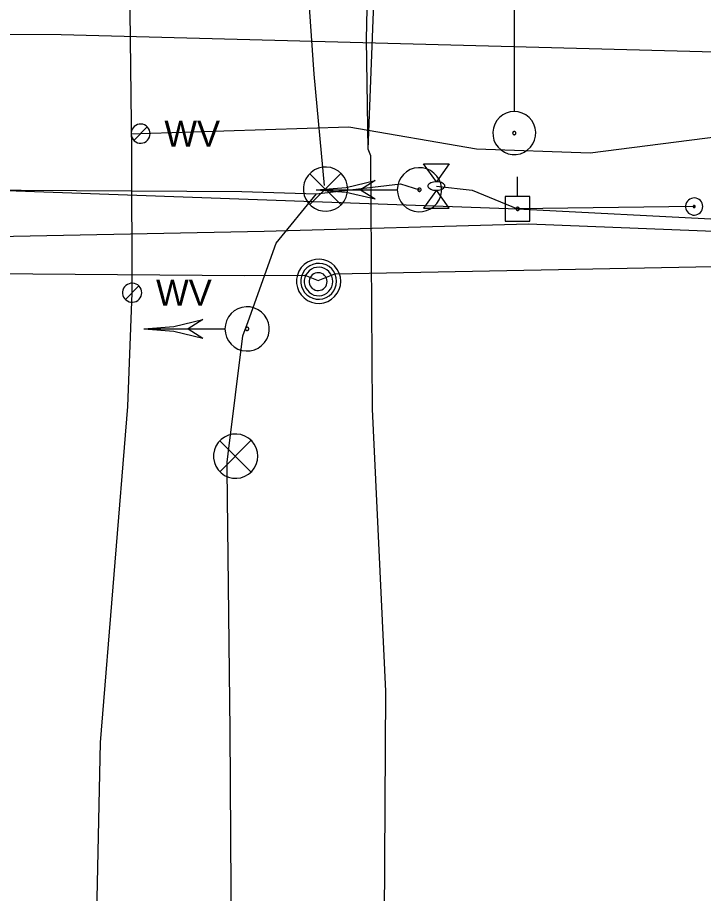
# Model space of a CAD drawing. Extents: x 600849 to 606371, y 330010 to 403088.
# Drawn here: x 602134.3 to 602236.6, y 376646.4 to 376777.1 of the extents above; entities that cross this region are included whole.
import ezdxf

# ---------------------------------------------------------------- set-up
doc = ezdxf.new("R2010")
doc.units = 0
for name, color, linetype in [('E_SIG', 7, 'Continuous'), ('E_SIG_Conduit', 7, 'Continuous'), ('E_UTL_AG', 7, 'Continuous'), ('E_UTL_E_UG', 7, 'Continuous'), ('E_UTL_EGuyWire', 7, 'Continuous'), ('E_UTL_EPowerPole', 7, 'Continuous'), ('E_UTL_MH', 7, 'Continuous'), ('E_UTL_Overhead', 7, 'Continuous'), ('E_UTL_T_UG', 7, 'Continuous'), ('E_UTL_W', 7, 'Continuous'), ('E_UTL_W_UG', 7, 'Continuous')]:
    doc.layers.add(name, color=color, linetype=linetype)

msp = doc.modelspace()

# ---------------------------------------------------------------- linework, layer by layer
at = {"layer": 'E_SIG'}
for points in [[(602208.4, 376789.75), (602208.4, 376763.11)], [(602208.4, 376763.05), (602207.79, 376763), (602207.21, 376762.82), (602206.67, 376762.55), (602206.19, 376762.17), (602205.79, 376761.71), (602205.48, 376761.18), (602205.28, 376760.61), (602205.2, 376760), (602205.23, 376759.4), (602205.37, 376758.8), (602205.62, 376758.25), (602205.98, 376757.75), (602206.42, 376757.33), (602206.93, 376757), (602207.49, 376756.78), (602208.09, 376756.66), (602208.7, 376756.66), (602209.3, 376756.78), (602209.86, 376757), (602210.38, 376757.33), (602210.82, 376757.75), (602211.17, 376758.25), (602211.42, 376758.8), (602211.57, 376759.4), (602211.6, 376760), (602211.51, 376760.61), (602211.31, 376761.18), (602211.01, 376761.71), (602210.61, 376762.17), (602210.13, 376762.55), (602209.59, 376762.82), (602209, 376763), (602208.4, 376763.05)], [(602208.4, 376760.1), (602208.35, 376760.09), (602208.31, 376760.08), (602208.26, 376760.06), (602208.23, 376760.03), (602208.2, 376759.99), (602208.17, 376759.95), (602208.16, 376759.91), (602208.15, 376759.86), (602208.15, 376759.82), (602208.17, 376759.77), (602208.18, 376759.73), (602208.21, 376759.69), (602208.25, 376759.66), (602208.28, 376759.63), (602208.33, 376759.62), (602208.37, 376759.61), (602208.42, 376759.61), (602208.47, 376759.62), (602208.51, 376759.63), (602208.55, 376759.66), (602208.58, 376759.69), (602208.61, 376759.73), (602208.63, 376759.77), (602208.64, 376759.82), (602208.64, 376759.86), (602208.64, 376759.91), (602208.62, 376759.95), (602208.6, 376759.99), (602208.57, 376760.03), (602208.53, 376760.06), (602208.49, 376760.08), (602208.44, 376760.09), (602208.4, 376760.1)], [(602183.56, 376751.49), (602183.5, 376752.12), (602183.32, 376752.72), (602183.03, 376753.28), (602182.65, 376753.77), (602182.17, 376754.18), (602181.63, 376754.49), (602181.03, 376754.7), (602180.41, 376754.79), (602179.79, 376754.76), (602179.18, 376754.61), (602178.61, 376754.35), (602178.1, 376753.99), (602177.66, 376753.53), (602177.32, 376753), (602177.09, 376752.42), (602176.97, 376751.81), (602176.97, 376751.18), (602177.09, 376750.56), (602177.32, 376749.98), (602177.66, 376749.45), (602178.1, 376749), (602178.61, 376748.63), (602179.18, 376748.37), (602179.79, 376748.23), (602180.41, 376748.2), (602181.03, 376748.29), (602181.63, 376748.49), (602182.17, 376748.8), (602182.65, 376749.21), (602183.03, 376749.71), (602183.32, 376750.27), (602183.5, 376750.87), (602183.56, 376751.49)], [(602190.95, 376751.4), (602191.01, 376750.77), (602191.19, 376750.17), (602191.48, 376749.61), (602191.87, 376749.12), (602192.34, 376748.71), (602192.88, 376748.39), (602193.48, 376748.19), (602194.1, 376748.1), (602194.72, 376748.13), (602195.33, 376748.28), (602195.9, 376748.54), (602196.41, 376748.9), (602196.85, 376749.36), (602197.19, 376749.88), (602197.42, 376750.47), (602197.54, 376751.08), (602197.54, 376751.71), (602197.42, 376752.33), (602197.19, 376752.91), (602196.85, 376753.44), (602196.41, 376753.89), (602195.9, 376754.25), (602195.33, 376754.51), (602194.72, 376754.66), (602194.1, 376754.69), (602193.48, 376754.6), (602192.88, 376754.4), (602192.34, 376754.08), (602191.87, 376753.67), (602191.48, 376753.18), (602191.19, 376752.62), (602191.01, 376752.02), (602190.95, 376751.4)], [(602182.52, 376753.83), (602177.91, 376749.17)], [(602177.91, 376753.78), (602182.56, 376749.13)], [(602178.85, 376751.4), (602183.31, 376751.74), (602187.65, 376752.77)], [(602187.65, 376752.77), (602185.45, 376751.4)], [(602194, 376751.4), (602194.01, 376751.35), (602194.02, 376751.3), (602194.04, 376751.26), (602194.07, 376751.22), (602194.11, 376751.19), (602194.15, 376751.17), (602194.19, 376751.15), (602194.24, 376751.14), (602194.29, 376751.15), (602194.34, 376751.16), (602194.38, 376751.18), (602194.42, 376751.21), (602194.45, 376751.24), (602194.48, 376751.28), (602194.5, 376751.32), (602194.51, 376751.37), (602194.51, 376751.42), (602194.5, 376751.47), (602194.48, 376751.51), (602194.45, 376751.55), (602194.42, 376751.59), (602194.38, 376751.61), (602194.34, 376751.63), (602194.29, 376751.65), (602194.24, 376751.65), (602194.19, 376751.64), (602194.15, 376751.63), (602194.11, 376751.6), (602194.07, 376751.57), (602194.04, 376751.53), (602194.02, 376751.49), (602194.01, 376751.44), (602194, 376751.4)], [(602178.85, 376751.4), (602190.9, 376751.4)], [(602178.85, 376751.4), (602183.31, 376751.05), (602187.65, 376750.02)], [(602185.45, 376751.4), (602187.65, 376750.02)], [(602165.26, 376730.63), (602165.32, 376730.01), (602165.5, 376729.41), (602165.78, 376728.85), (602166.17, 376728.36), (602166.65, 376727.95), (602167.19, 376727.63), (602167.78, 376727.43), (602168.4, 376727.34), (602169.03, 376727.37), (602169.64, 376727.52), (602170.21, 376727.78), (602170.72, 376728.14), (602171.15, 376728.59), (602171.49, 376729.12), (602171.73, 376729.7), (602171.84, 376730.32), (602171.84, 376730.95), (602171.73, 376731.56), (602171.49, 376732.15), (602171.15, 376732.67), (602170.72, 376733.13), (602170.21, 376733.49), (602169.64, 376733.75), (602169.03, 376733.9), (602168.4, 376733.93), (602167.78, 376733.84), (602167.19, 376733.64), (602166.65, 376733.32), (602166.17, 376732.91), (602165.78, 376732.42), (602165.5, 376731.86), (602165.32, 376731.26), (602165.26, 376730.63)], [(602153.16, 376730.63), (602157.61, 376730.98), (602161.96, 376732.01)], [(602161.96, 376732.01), (602159.76, 376730.64)], [(602153.16, 376730.64), (602165.2, 376730.64)], [(602153.16, 376730.63), (602157.61, 376730.29), (602161.96, 376729.26)], [(602159.76, 376730.64), (602161.96, 376729.26)], [(602168.31, 376730.63), (602168.31, 376730.59), (602168.33, 376730.54), (602168.35, 376730.5), (602168.38, 376730.46), (602168.41, 376730.43), (602168.46, 376730.4), (602168.5, 376730.39), (602168.55, 376730.38), (602168.6, 376730.38), (602168.64, 376730.4), (602168.69, 376730.42), (602168.73, 376730.44), (602168.76, 376730.48), (602168.78, 376730.52), (602168.8, 376730.56), (602168.81, 376730.61), (602168.81, 376730.66), (602168.8, 376730.71), (602168.78, 376730.75), (602168.76, 376730.79), (602168.73, 376730.82), (602168.69, 376730.85), (602168.64, 376730.87), (602168.6, 376730.88), (602168.55, 376730.89), (602168.5, 376730.88), (602168.46, 376730.86), (602168.41, 376730.84), (602168.38, 376730.81), (602168.35, 376730.77), (602168.33, 376730.73), (602168.31, 376730.68), (602168.31, 376730.63)], [(602170.15, 376711.64), (602170.09, 376712.26), (602169.91, 376712.87), (602169.63, 376713.42), (602169.24, 376713.92), (602168.76, 376714.33), (602168.22, 376714.64), (602167.63, 376714.85), (602167.01, 376714.94), (602166.38, 376714.91), (602165.77, 376714.76), (602165.2, 376714.5), (602164.69, 376714.13), (602164.25, 376713.68), (602163.92, 376713.15), (602163.68, 376712.57), (602163.56, 376711.95), (602163.56, 376711.33), (602163.68, 376710.71), (602163.92, 376710.13), (602164.25, 376709.6), (602164.69, 376709.15), (602165.2, 376708.78), (602165.77, 376708.52), (602166.38, 376708.37), (602167.01, 376708.34), (602167.63, 376708.43), (602168.22, 376708.64), (602168.76, 376708.95), (602169.24, 376709.36), (602169.63, 376709.86), (602169.91, 376710.41), (602170.09, 376711.02), (602170.15, 376711.64)], [(602169.11, 376713.97), (602164.5, 376709.32)], [(602164.5, 376713.93), (602169.15, 376709.27)]]:
    msp.add_lwpolyline(points, dxfattribs=at)
at = {"layer": 'E_SIG_Conduit'}
for points in [[(602180.12, 376752.04), (602178.55, 376768.66), (602177.23, 376788), (602173.91, 376810.33), (602170.34, 376834.43), (602169.02, 376838.26), (602167.48, 376840.96)], [(602186.63, 376757.46), (602188.79, 376813.96), (602187.28, 376815.39), (602184.57, 376817.96)], [(602087.17, 376751.1), (602126.62, 376751.38), (602167.78, 376751.13), (602178.93, 376750.78), (602191.41, 376752.28), (602194.25, 376751.4)], [(602140.31, 376404.44), (602153.16, 376405.26), (602157.12, 376497.94), (602157.13, 376499.34), (602157.55, 376500.71), (602163.81, 376579.67), (602166.35, 376623.27), (602166.03, 376670.73), (602165.59, 376709.63), (602165.59, 376710.77), (602165.73, 376712), (602167.93, 376729.6), (602168.74, 376731.72), (602172.91, 376743.42), (602178.93, 376750.78)]]:
    msp.add_lwpolyline(points, dxfattribs=at)
at = {"layer": 'E_UTL_AG'}
for points in [[(602194.88, 376755.25), (602198.69, 376755.25)], [(602196.79, 376752.58), (602194.88, 376755.25)], [(602198.69, 376755.25), (602196.79, 376752.58)], [(602198.06, 376751.95), (602198.03, 376752.07), (602197.96, 376752.18), (602197.85, 376752.29), (602197.7, 376752.39), (602197.52, 376752.47), (602197.31, 376752.53), (602197.09, 376752.57), (602196.85, 376752.58), (602196.6, 376752.58), (602196.37, 376752.55), (602196.15, 376752.5), (602195.95, 376752.43), (602195.79, 376752.34), (602195.66, 376752.24), (602195.57, 376752.13), (602195.52, 376752.01), (602195.52, 376751.89), (602195.57, 376751.77), (602195.66, 376751.66), (602195.79, 376751.56), (602195.95, 376751.47), (602196.15, 376751.4), (602196.37, 376751.35), (602196.6, 376751.32), (602196.85, 376751.31), (602197.09, 376751.33), (602197.31, 376751.37), (602197.52, 376751.43), (602197.7, 376751.51), (602197.85, 376751.61), (602197.96, 376751.71), (602198.03, 376751.83), (602198.06, 376751.95)], [(602196.79, 376751.31), (602194.88, 376748.65)], [(602198.69, 376748.65), (602196.79, 376751.31)], [(602194.88, 376748.65), (602198.69, 376748.65)]]:
    msp.add_lwpolyline(points, dxfattribs=at)
at = {"layer": 'E_UTL_E_UG'}
for points in [[(602190.41, 375209.68), (602189.93, 375211.21), (602187.05, 375221.7), (602186.15, 375233.49), (602184.79, 375343.38), (602188.12, 375756.65), (602190.01, 375868.4), (602189.17, 375920.06), (602191.12, 375971.36), (602186.02, 376040.13), (602188.46, 376124.45), (602186.48, 376202.65), (602189.22, 376676.59), (602187.24, 376718.66), (602187.01, 376756.48), (602186.63, 376757.46), (602186.36, 376773.8), (602187.28, 376815.39), (602187.32, 376817.34)], [(602196.79, 376751.95), (602202.12, 376751.33), (602208.9, 376748.55)]]:
    msp.add_lwpolyline(points, dxfattribs=at)
at = {"layer": 'E_UTL_EGuyWire'}
msp.add_line((602235.22, 376748.89), (602208.9, 376748.55), dxfattribs=at)
for points in [[(602236.51, 376748.89), (602236.48, 376749.14), (602236.41, 376749.37), (602236.3, 376749.59), (602236.15, 376749.78), (602235.97, 376749.94), (602235.76, 376750.06), (602235.53, 376750.14), (602235.28, 376750.17), (602235.04, 376750.16), (602234.8, 376750.11), (602234.58, 376750), (602234.38, 376749.86), (602234.21, 376749.69), (602234.08, 376749.48), (602233.99, 376749.25), (602233.95, 376749.01), (602233.95, 376748.77), (602233.99, 376748.53), (602234.08, 376748.3), (602234.21, 376748.1), (602234.38, 376747.92), (602234.58, 376747.78), (602234.8, 376747.68), (602235.04, 376747.62), (602235.28, 376747.61), (602235.53, 376747.65), (602235.76, 376747.73), (602235.97, 376747.85), (602236.15, 376748.01), (602236.3, 376748.2), (602236.41, 376748.42), (602236.48, 376748.65), (602236.51, 376748.89)], [(602235.38, 376748.89), (602235.38, 376748.92), (602235.37, 376748.95), (602235.36, 376748.98), (602235.34, 376749), (602235.32, 376749.02), (602235.29, 376749.04), (602235.26, 376749.05), (602235.23, 376749.05), (602235.2, 376749.05), (602235.17, 376749.04), (602235.14, 376749.03), (602235.12, 376749.01), (602235.1, 376748.99), (602235.08, 376748.97), (602235.07, 376748.94), (602235.06, 376748.91), (602235.06, 376748.88), (602235.07, 376748.85), (602235.08, 376748.82), (602235.1, 376748.79), (602235.12, 376748.77), (602235.14, 376748.75), (602235.17, 376748.74), (602235.2, 376748.73), (602235.23, 376748.73), (602235.26, 376748.74), (602235.29, 376748.75), (602235.32, 376748.76), (602235.34, 376748.78), (602235.36, 376748.81), (602235.37, 376748.83), (602235.38, 376748.86), (602235.38, 376748.89)]]:
    msp.add_lwpolyline(points, dxfattribs=at)
at = {"layer": 'E_UTL_EPowerPole'}
for points in [[(602208.87, 376750.39), (602208.87, 376753.3)], [(602210.71, 376750.39), (602207.03, 376750.39)], [(602207.03, 376750.39), (602207.03, 376746.7)], [(602210.71, 376746.7), (602210.71, 376750.39)], [(602209.14, 376748.55), (602209.14, 376748.59), (602209.12, 376748.64), (602209.1, 376748.68), (602209.08, 376748.71), (602209.04, 376748.74), (602209, 376748.77), (602208.96, 376748.78), (602208.91, 376748.79), (602208.87, 376748.79), (602208.82, 376748.77), (602208.78, 376748.76), (602208.75, 376748.73), (602208.72, 376748.7), (602208.69, 376748.66), (602208.67, 376748.62), (602208.67, 376748.57), (602208.67, 376748.53), (602208.67, 376748.48), (602208.69, 376748.44), (602208.72, 376748.4), (602208.75, 376748.37), (602208.78, 376748.34), (602208.82, 376748.32), (602208.87, 376748.31), (602208.91, 376748.31), (602208.96, 376748.32), (602209, 376748.33), (602209.04, 376748.36), (602209.08, 376748.38), (602209.1, 376748.42), (602209.12, 376748.46), (602209.14, 376748.5), (602209.14, 376748.55)], [(602207.03, 376746.7), (602210.71, 376746.7)]]:
    msp.add_lwpolyline(points, dxfattribs=at)
at = {"layer": 'E_UTL_MH'}
for points in [[(602182.52, 376737.74), (602182.46, 376738.36), (602182.29, 376738.97), (602182, 376739.52), (602181.61, 376740.02), (602181.14, 376740.43), (602180.59, 376740.74), (602180, 376740.95), (602179.38, 376741.04), (602178.75, 376741.01), (602178.14, 376740.86), (602177.57, 376740.6), (602177.06, 376740.23), (602176.63, 376739.78), (602176.29, 376739.25), (602176.06, 376738.67), (602175.94, 376738.05), (602175.94, 376737.43), (602176.06, 376736.81), (602176.29, 376736.23), (602176.63, 376735.7), (602177.06, 376735.25), (602177.57, 376734.88), (602178.14, 376734.62), (602178.75, 376734.47), (602179.38, 376734.44), (602180, 376734.53), (602180.59, 376734.74), (602181.14, 376735.05), (602181.61, 376735.46), (602182, 376735.96), (602182.29, 376736.51), (602182.46, 376737.12), (602182.52, 376737.74)], [(602181.91, 376737.74), (602181.86, 376738.24), (602181.71, 376738.73), (602181.48, 376739.18), (602181.17, 376739.58), (602180.78, 376739.92), (602180.34, 376740.17), (602179.86, 376740.34), (602179.36, 376740.41), (602178.85, 376740.38), (602178.35, 376740.26), (602177.89, 376740.05), (602177.48, 376739.76), (602177.13, 376739.39), (602176.85, 376738.96), (602176.66, 376738.49), (602176.56, 376737.99), (602176.56, 376737.48), (602176.66, 376736.98), (602176.85, 376736.51), (602177.13, 376736.08), (602177.48, 376735.71), (602177.89, 376735.42), (602178.35, 376735.21), (602178.85, 376735.09), (602179.36, 376735.06), (602179.86, 376735.13), (602180.34, 376735.3), (602180.78, 376735.55), (602181.17, 376735.89), (602181.48, 376736.29), (602181.71, 376736.74), (602181.86, 376737.23), (602181.91, 376737.74)], [(602181.34, 376737.71), (602181.3, 376738.11), (602181.19, 376738.5), (602181, 376738.86), (602180.75, 376739.18), (602180.45, 376739.44), (602180.1, 376739.64), (602179.72, 376739.78), (602179.32, 376739.83), (602178.91, 376739.81), (602178.52, 376739.72), (602178.15, 376739.55), (602177.82, 376739.32), (602177.54, 376739.02), (602177.32, 376738.68), (602177.17, 376738.31), (602177.09, 376737.91), (602177.09, 376737.5), (602177.17, 376737.11), (602177.32, 376736.73), (602177.54, 376736.39), (602177.82, 376736.1), (602178.15, 376735.86), (602178.52, 376735.69), (602178.91, 376735.6), (602179.32, 376735.58), (602179.72, 376735.64), (602180.1, 376735.77), (602180.45, 376735.97), (602180.75, 376736.24), (602181, 376736.56), (602181.19, 376736.92), (602181.3, 376737.3), (602181.34, 376737.71)], [(602180.49, 376737.69), (602180.46, 376737.94), (602180.39, 376738.19), (602180.28, 376738.41), (602180.12, 376738.61), (602179.93, 376738.78), (602179.71, 376738.9), (602179.47, 376738.99), (602179.22, 376739.02), (602178.97, 376739.01), (602178.72, 376738.95), (602178.49, 376738.84), (602178.28, 376738.7), (602178.11, 376738.51), (602177.97, 376738.3), (602177.88, 376738.07), (602177.83, 376737.82), (602177.83, 376737.56), (602177.88, 376737.32), (602177.97, 376737.08), (602178.11, 376736.87), (602178.28, 376736.68), (602178.49, 376736.54), (602178.72, 376736.43), (602178.97, 376736.37), (602179.22, 376736.36), (602179.47, 376736.4), (602179.71, 376736.48), (602179.93, 376736.61), (602180.12, 376736.77), (602180.28, 376736.97), (602180.39, 376737.2), (602180.46, 376737.44), (602180.49, 376737.69)]]:
    msp.add_lwpolyline(points, dxfattribs=at)
at = {"layer": 'E_UTL_Overhead'}
msp.add_lwpolyline([(602062.17, 376753.86), (602208.9, 376748.55), (602326.52, 376742.37), (602554.66, 376723.5), (602723.32, 376704.12), (602925.82, 376696.54), (603095.47, 376655.88), (603302.19, 376662.3), (603380.19, 376665.28), (603484.01, 376669.76), (603723.81, 376678.6), (603844.12, 376694.7), (603926.75, 376705.4), (604096.46, 376729.09), (604125.7, 376732.7), (604019.36, 376849.1), (604024.4, 376887.33)], dxfattribs=at)
at = {"layer": 'E_UTL_T_UG'}
for points in [[(602074.73, 376774.6), (602140.82, 376774.58), (602270.14, 376771.11), (602441.32, 376771.11)], [(602075.21, 376757.95), (602077.8, 376743.83), (602087.75, 376744.23), (602092.81, 376744.18), (602093.78, 376743.66), (602171.08, 376745.2), (602210.54, 376746.33), (602257.05, 376744.48), (602316.15, 376741.74), (602329.01, 376739.65), (602359.96, 376737.01), (602475.2, 376725.97), (602557.31, 376719.94)], [(602044.67, 376754.09), (602052.5, 376752.18), (602062.11, 376741.57), (602066.7, 376738.55), (602072.2, 376738.26), (602098.71, 376739.13), (602168.16, 376738.6), (602177.16, 376738.67), (602179.14, 376737.87), (602181.65, 376738.87), (602256.01, 376740.3), (602332.37, 376729.1), (602359.62, 376728.16), (602475.97, 376721.01), (602558.5, 376714.55)]]:
    msp.add_lwpolyline(points, dxfattribs=at)
at = {"layer": 'E_UTL_W'}
for points in [[(602154.09, 376759.77), (602154.07, 376760.04), (602153.99, 376760.3), (602153.87, 376760.54), (602153.7, 376760.75), (602153.5, 376760.93), (602153.26, 376761.07), (602153, 376761.16), (602152.74, 376761.19), (602152.47, 376761.18), (602152.2, 376761.12), (602151.96, 376761), (602151.74, 376760.85), (602151.55, 376760.65), (602151.4, 376760.42), (602151.3, 376760.17), (602151.25, 376759.91), (602151.25, 376759.63), (602151.3, 376759.37), (602151.4, 376759.12), (602151.55, 376758.89), (602151.74, 376758.69), (602151.96, 376758.53), (602152.2, 376758.42), (602152.47, 376758.36), (602152.74, 376758.35), (602153, 376758.38), (602153.26, 376758.47), (602153.5, 376758.61), (602153.7, 376758.79), (602153.87, 376759), (602153.99, 376759.24), (602154.07, 376759.5), (602154.09, 376759.77)], [(602151.66, 376758.76), (602153.68, 376760.78)], [(602152.85, 376736.03), (602152.82, 376736.3), (602152.74, 376736.56), (602152.62, 376736.8), (602152.45, 376737.02), (602152.25, 376737.19), (602152.01, 376737.33), (602151.76, 376737.42), (602151.49, 376737.46), (602151.22, 376737.44), (602150.95, 376737.38), (602150.71, 376737.27), (602150.49, 376737.11), (602150.3, 376736.91), (602150.15, 376736.69), (602150.05, 376736.43), (602150, 376736.17), (602150, 376735.9), (602150.05, 376735.63), (602150.15, 376735.38), (602150.3, 376735.15), (602150.49, 376734.96), (602150.71, 376734.8), (602150.95, 376734.69), (602151.22, 376734.62), (602151.49, 376734.61), (602151.76, 376734.65), (602152.01, 376734.74), (602152.25, 376734.87), (602152.45, 376735.05), (602152.62, 376735.26), (602152.74, 376735.5), (602152.82, 376735.76), (602152.85, 376736.03)], [(602150.41, 376735.02), (602152.43, 376737.04)]]:
    msp.add_lwpolyline(points, dxfattribs=at)
at = {"layer": 'E_UTL_W_UG'}
for points in [[(602145, 376358.27), (602144.67, 376438.27), (602144.32, 376557.1), (602146.71, 376668.9), (602150.78, 376719.05), (602151.42, 376736.03), (602151.36, 376757.15), (602149.74, 376894.68), (602147.56, 377076.39), (602146.22, 377133.16), (602145.63, 377226.09), (602145.59, 377228.09), (602145.58, 377347.62)], [(602151.33, 376759.75), (602152.67, 376759.77), (602183.75, 376760.77), (602202.76, 376757.52), (602219.73, 376756.91), (602241.07, 376759.66), (602324.1, 376757.79), (602369.29, 376757.31), (602424.46, 376753.61), (602560.86, 376747.32), (602639.75, 376742.27), (602710.17, 376738.53), (602777.93, 376735.53), (602852.93, 376729.37), (602924.72, 376722.16), (602998.89, 376718.96), (603008.49, 376717.59), (603043.54, 376716.69), (603063.82, 376715.92), (603108.2, 376714.95), (603221.31, 376706.93), (603319.22, 376702.81)]]:
    msp.add_lwpolyline(points, dxfattribs=at)

# ---------------------------------------------------------------- texts
at = {"layer": 'E_UTL_W'}
for p in [(602156.23, 376757.84), (602154.99, 376734.11)]:
    msp.add_text('WV', height=3.85, dxfattribs=at).set_placement(p)

doc.saveas('drawing.dxf')
